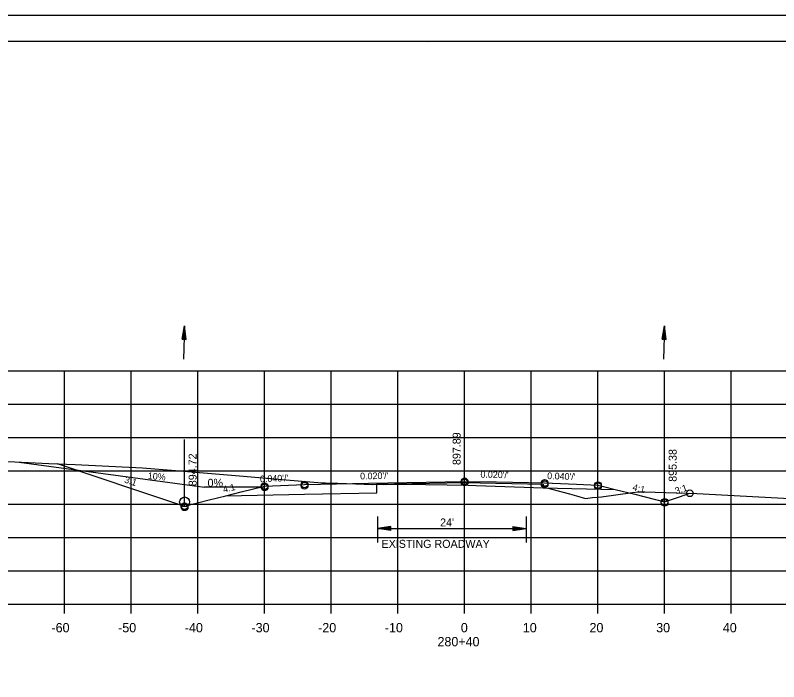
# Model space of a CAD drawing. Extents: x 1486524 to 1499135, y 326561 to 337924.
# Drawn here: x 1488915.5 to 1489030, y 331612.6 to 331712.6 of the extents above; entities that cross this region are included whole.
import ezdxf

# ---------------------------------------------------------------- set-up
doc = ezdxf.new("R2010")
doc.units = 0
for name, color, linetype in [('E_Const Align', 7, 'Continuous'), ('E_Const Align Station', 7, 'Continuous'), ('E_Ownership Information', 7, 'Continuous'), ('E_Property Line', 7, 'Continuous'), ('E_Proposed ROW and Easements', 7, 'Continuous'), ('E_Proposed ROW Fig Annot', 7, 'Continuous'), ('E_Quarter Calls', 7, 'Continuous'), ('E_Station Offset', 7, 'Continuous'), ('E_Survey Point', 7, 'Continuous'), ('E_Title Sheet', 7, 'Continuous'), ('E_Tract Number', 7, 'Continuous'), ('R_Water Annot', 7, 'Continuous'), ('R_Xsect Elev', 7, 'Continuous'), ('R_Xsect Slope', 7, 'Continuous')]:
    doc.layers.add(name, color=color, linetype=linetype)

msp = doc.modelspace()

# ---------------------------------------------------------------- linework, layer by layer
at = {"layer": 'E_Const Align'}
for p, q in [((1488842.89, 331624.26), (1489122.89, 331624.26)), ((1488922.89, 331622.86), (1488922.89, 331624.26)), ((1488932.89, 331622.86), (1488932.89, 331624.26)), ((1488942.89, 331622.86), (1488942.89, 331624.26)), ((1488952.89, 331622.86), (1488952.89, 331624.26)), ((1488962.89, 331622.86), (1488962.89, 331624.26)), ((1488972.89, 331622.86), (1488972.89, 331624.26)), ((1488982.89, 331622.86), (1488982.89, 331624.26)), ((1488992.89, 331622.86), (1488992.89, 331624.26)), ((1489002.89, 331622.86), (1489002.89, 331624.26)), ((1489012.89, 331622.86), (1489012.89, 331624.26)), ((1489022.89, 331622.86), (1489022.89, 331624.26))]:
    msp.add_line(p, q, dxfattribs=at)
at = {"layer": 'E_Ownership Information'}
for p, q in [((1488842.89, 331659.26), (1489122.89, 331659.26)), ((1488922.89, 331624.26), (1488922.89, 331659.26)), ((1488932.89, 331624.26), (1488932.89, 331659.26)), ((1488942.89, 331624.26), (1488942.89, 331659.26)), ((1488952.89, 331624.26), (1488952.89, 331659.26)), ((1488962.89, 331624.26), (1488962.89, 331659.26)), ((1488972.89, 331624.26), (1488972.89, 331659.26)), ((1488982.89, 331624.26), (1488982.89, 331659.26)), ((1488992.89, 331624.26), (1488992.89, 331659.26)), ((1489002.89, 331624.26), (1489002.89, 331659.26)), ((1489012.89, 331624.26), (1489012.89, 331659.26)), ((1489022.89, 331624.26), (1489022.89, 331659.26)), ((1488842.89, 331654.26), (1489122.89, 331654.26)), ((1488842.89, 331649.26), (1489122.89, 331649.26)), ((1488842.89, 331644.26), (1489122.89, 331644.26)), ((1488842.89, 331639.26), (1489122.89, 331639.26)), ((1488842.89, 331634.26), (1489122.89, 331634.26)), ((1488842.89, 331629.26), (1489122.89, 331629.26)), ((1488842.89, 331624.26), (1489122.89, 331624.26))]:
    msp.add_line(p, q, dxfattribs=at)
at = {"layer": 'E_Property Line'}
for p, q in [((1488824.89, 331708.72), (1489141.07, 331708.72)), ((1488977.41, 331708.46), (1488977.41, 331708.46)), ((1488977.41, 331708.46), (1488977.41, 331708.46))]:
    msp.add_line(p, q, dxfattribs=at)
at = {"layer": 'E_Proposed ROW and Easements'}
for p, q in [((1488969.82, 331637.45), (1488969.82, 331633.52)), ((1488992.1, 331637.45), (1488992.1, 331633.52)), ((1488971.82, 331635.93), (1488969.82, 331635.63)), ((1488971.82, 331635.88), (1488970.15, 331635.63)), ((1488971.82, 331635.83), (1488970.5, 331635.63)), ((1488971.82, 331635.78), (1488970.83, 331635.63)), ((1488971.82, 331635.73), (1488971.17, 331635.63)), ((1488971.82, 331635.33), (1488971.82, 331635.93)), ((1488990.1, 331635.94), (1488992.1, 331635.64)), ((1488990.1, 331635.94), (1488990.1, 331635.34)), ((1488990.1, 331635.89), (1488991.76, 331635.64)), ((1488990.1, 331635.83), (1488991.42, 331635.64)), ((1488990.1, 331635.78), (1488991.08, 331635.64)), ((1488990.1, 331635.73), (1488990.75, 331635.64)), ((1488971.82, 331635.33), (1488969.82, 331635.63)), ((1488971.82, 331635.38), (1488970.15, 331635.63)), ((1488971.82, 331635.43), (1488970.5, 331635.63)), ((1488971.82, 331635.48), (1488970.83, 331635.63)), ((1488971.82, 331635.53), (1488971.17, 331635.63)), ((1488971.82, 331635.68), (1488971.5, 331635.63)), ((1488971.82, 331635.58), (1488971.5, 331635.63)), ((1488990.1, 331635.68), (1488990.41, 331635.64)), ((1488990.1, 331635.34), (1488992.1, 331635.64)), ((1488990.1, 331635.54), (1488990.75, 331635.64)), ((1488990.1, 331635.44), (1488991.42, 331635.64)), ((1488990.1, 331635.39), (1488991.76, 331635.64)), ((1488990.1, 331635.49), (1488991.08, 331635.64)), ((1488990.1, 331635.59), (1488990.41, 331635.64))]:
    msp.add_line(p, q, dxfattribs=at)
at = {"layer": 'E_Proposed ROW Fig Annot'}
for p, q in [((1488940.52, 331664.02), (1488940.88, 331666.01)), ((1488940.52, 331664.02), (1488940.88, 331666.01)), ((1488940.57, 331664.02), (1488940.87, 331665.67)), ((1488940.57, 331664.02), (1488940.87, 331665.67)), ((1488941.07, 331664), (1488940.87, 331665.67)), ((1488941.07, 331664), (1488940.87, 331665.67)), ((1488941.12, 331664), (1488940.88, 331666.01)), ((1488941.12, 331664), (1488940.88, 331666.01)), ((1489012.52, 331664.02), (1489012.89, 331666.01)), ((1489012.52, 331664.02), (1489012.89, 331666.01)), ((1489012.57, 331664.02), (1489012.88, 331665.67)), ((1489012.57, 331664.02), (1489012.88, 331665.67)), ((1489013.07, 331664), (1489012.88, 331665.67)), ((1489013.07, 331664), (1489012.88, 331665.67)), ((1489013.12, 331664), (1489012.89, 331666.01)), ((1489013.12, 331664), (1489012.89, 331666.01)), ((1488940.62, 331664.02), (1488940.86, 331665.33)), ((1488940.62, 331664.02), (1488940.86, 331665.33)), ((1488940.67, 331664.01), (1488940.85, 331665)), ((1488940.67, 331664.01), (1488940.85, 331665)), ((1488940.72, 331664.01), (1488940.84, 331664.66)), ((1488940.72, 331664.01), (1488940.84, 331664.66)), ((1488940.92, 331664.01), (1488940.84, 331664.66)), ((1488940.92, 331664.01), (1488940.84, 331664.66)), ((1488940.97, 331664), (1488940.85, 331665)), ((1488940.97, 331664), (1488940.85, 331665)), ((1488941.02, 331664), (1488940.86, 331665.33)), ((1488941.02, 331664), (1488940.86, 331665.33)), ((1489012.62, 331664.02), (1489012.86, 331665.33)), ((1489012.62, 331664.02), (1489012.86, 331665.33)), ((1489012.67, 331664.01), (1489012.85, 331665)), ((1489012.67, 331664.01), (1489012.85, 331665)), ((1489012.73, 331664.01), (1489012.84, 331664.66)), ((1489012.73, 331664.01), (1489012.84, 331664.66)), ((1489012.92, 331664.01), (1489012.84, 331664.66)), ((1489012.92, 331664.01), (1489012.84, 331664.66)), ((1489012.97, 331664), (1489012.85, 331665)), ((1489012.97, 331664), (1489012.85, 331665)), ((1489013.02, 331664), (1489012.86, 331665.33)), ((1489013.02, 331664), (1489012.86, 331665.33)), ((1488940.52, 331664.02), (1488941.12, 331664)), ((1488940.52, 331664.02), (1488941.12, 331664)), ((1488940.77, 331664.01), (1488940.83, 331664.32)), ((1488940.77, 331664.01), (1488940.83, 331664.32)), ((1488940.87, 331664.01), (1488940.83, 331664.32)), ((1488940.87, 331664.01), (1488940.83, 331664.32)), ((1489012.52, 331664.02), (1489013.12, 331664)), ((1489012.52, 331664.02), (1489013.12, 331664)), ((1489012.78, 331664.01), (1489012.83, 331664.32)), ((1489012.78, 331664.01), (1489012.83, 331664.32)), ((1489012.87, 331664.01), (1489012.83, 331664.32)), ((1489012.87, 331664.01), (1489012.83, 331664.32)), ((1488969.82, 331635.63), (1488992.1, 331635.64))]:
    msp.add_line(p, q, dxfattribs=at)
at = {"layer": 'E_Quarter Calls'}
msp.add_line((1488812.48, 331712.62), (1489145.82, 331712.62), dxfattribs=at)
for points in [[(1488812.48, 331712.62), (1489145.82, 331712.62), (1489145.82, 331499.28), (1488812.48, 331499.28)], [(1489058.81, 331708.72), (1489058.81, 331698.84), (1489094.54, 331698.84), (1489094.54, 331695.92), (1489117.74, 331695.92), (1489117.74, 331671.59), (1489141.07, 331671.59), (1489141.07, 331503.26), (1488824.89, 331503.26), (1488824.89, 331708.72)]]:
    msp.add_lwpolyline(points, close=True, dxfattribs=at)
for centre in [(1488958.89, 331642.22), (1488958.89, 331642.22), (1488982.89, 331642.7), (1488982.89, 331642.7), (1488982.89, 331642.53), (1488994.89, 331642.46), (1488994.89, 331642.46), (1488994.89, 331642.29), (1489002.89, 331642.14), (1489002.89, 331642.14), (1488952.89, 331641.98), (1488952.89, 331641.98), (1488952.89, 331641.81), (1488958.89, 331642.05), (1489002.89, 331641.97), (1489016.68, 331640.91), (1489016.68, 331640.91), (1488940.89, 331638.98), (1488940.89, 331638.98), (1488940.89, 331638.81), (1489012.89, 331639.64), (1489012.89, 331639.64), (1489012.89, 331639.47)]:
    msp.add_circle(centre, 0.5, dxfattribs=at)
at = {"layer": 'E_Station Offset'}
for p in [(1488916.09, 331645.58), (1488952.89, 331641.81)]:
    msp.add_line(p, (1488943.89, 331641.81), dxfattribs=at)
msp.add_circle((1488940.89, 331639.61), 0.75, dxfattribs=at)
at = {"layer": 'E_Survey Point'}
msp.add_lwpolyline([(1488947.06, 331640.53), (1488958.89, 331640.76), (1488969.74, 331640.98), (1488969.74, 331642.27), (1488982.89, 331642.54), (1488994.66, 331642.3), (1488994.67, 331641.72), (1489005.45, 331641.5)], dxfattribs=at)
at = {"layer": 'E_Title Sheet'}
msp.add_lwpolyline([(1488921.76, 331645.36), (1488933.54, 331641.43), (1488940.89, 331638.98), (1488944.59, 331639.91), (1488947.06, 331640.53), (1488949.39, 331641.11), (1488952.89, 331641.98), (1488956.49, 331642.13), (1488958.89, 331642.22), (1488968.49, 331642.42), (1488982.89, 331642.7), (1488987.69, 331642.61), (1488994.89, 331642.46), (1488999.69, 331642.27), (1489002.89, 331642.14), (1489003.91, 331641.89), (1489005.45, 331641.5), (1489008.42, 331640.76), (1489012.89, 331639.64), (1489015.13, 331640.39), (1489016.68, 331640.91)], dxfattribs=at)
at = {"layer": 'E_Tract Number'}
msp.add_lwpolyline([(1488913.38, 331645.72), (1488920.5, 331645.4), (1488924.46, 331645.23), (1488934.55, 331644.74), (1488939.51, 331644.31), (1488949.7, 331643.48), (1488952.55, 331643.22), (1488961.48, 331642.5), (1488962.02, 331642.46), (1488963.89, 331642.42), (1488969.14, 331642.23), (1488969.68, 331642.29), (1488970.79, 331642.25), (1488970.95, 331642.26), (1488970.97, 331642.25), (1488971.12, 331642.26), (1488972.64, 331642.27), (1488973.91, 331642.26), (1488983.44, 331642.14), (1488984.62, 331642.1), (1488994.66, 331641.73), (1488994.76, 331641.72), (1488995.4, 331641.66), (1488995.97, 331641.51), (1488998.64, 331640.81), (1488999.67, 331640.55), (1489001.01, 331640.14), (1489002.05, 331640.26), (1489003.41, 331640.39), (1489008.08, 331641.03), (1489008.9, 331641.14), (1489009.91, 331641.11), (1489017.71, 331640.89), (1489031.65, 331640.15)], dxfattribs=at)
at = {"layer": 'R_Water Annot'}
for p, q in [((1488940.88, 331666.01), (1488940.73, 331661.01)), ((1489012.89, 331666.01), (1489012.73, 331661.01))]:
    msp.add_line(p, q, dxfattribs=at)
at = {"layer": 'R_Xsect Elev'}
for p, q in [((1488982.89, 331642.15), (1488982.89, 331652.15)), ((1489012.89, 331639.64), (1489012.89, 331649.64)), ((1488940.89, 331638.98), (1488940.89, 331648.98))]:
    msp.add_line(p, q, dxfattribs=at)

# ---------------------------------------------------------------- texts
at = {"layer": 'E_Const Align Station'}
for s, p in [('-60', (1488920.92, 331620.06)), ('-50', (1488930.92, 331620.06)), ('-40', (1488940.92, 331620.06)), ('-30', (1488950.92, 331620.06)), ('-20', (1488960.92, 331620.06)), ('-10', (1488970.92, 331620.06)), ('0', (1488982.32, 331620.06)), ('10', (1488991.62, 331620.06)), ('20', (1489001.62, 331620.06)), ('30', (1489011.62, 331620.06)), ('40', (1489021.62, 331620.06)), ('280+40', (1488978.82, 331617.96))]:
    msp.add_text(s, height=1.4, dxfattribs=at).set_placement(p)
at = {"layer": 'E_Proposed ROW and Easements'}
msp.add_text('10%', height=1, rotation=354.5315, dxfattribs=at).set_placement((1488935.33, 331643.07))
at = {"layer": 'E_Proposed ROW Fig Annot'}
for s, p in [("24'", (1488979.21, 331635.94)), ('EXISTING ROADWAY', (1488970.43, 331632.73))]:
    msp.add_text(s, height=1.2, dxfattribs=at).set_placement(p)
at = {"layer": 'E_Station Offset'}
msp.add_text('0%', height=1.2, dxfattribs=at).set_placement((1488944.33, 331641.89))
at = {"layer": 'R_Xsect Elev'}
for s, p in [('897.89', (1488982.29, 331645.15)), ('895.38', (1489014.69, 331642.64)), ('894.72', (1488942.69, 331641.98))]:
    msp.add_text(s, height=1.2, rotation=90, dxfattribs=at).set_placement(p)
at = {"layer": 'R_Xsect Slope'}
for s, rotation, p in [("0.040'/'", 2.2906, (1488952.21, 331642.56)), ("0.020'/'", 1.1458, (1488967.22, 331642.99)), ("0.020'/'", 358.8542, (1488985.25, 331643.26)), ("0.040'/'", 357.7094, (1488995.26, 331643.05)), ('3:1', 341.5651, (1488931.76, 331642.55)), ('4:1', 14.0362, (1488946.76, 331640.97)), ('4:1', 345.9638, (1489008.01, 331641.38)), ('3:1', 18.4349, (1489014.63, 331640.75))]:
    msp.add_text(s, height=1, rotation=rotation, dxfattribs=at).set_placement(p)

doc.saveas('drawing.dxf')
